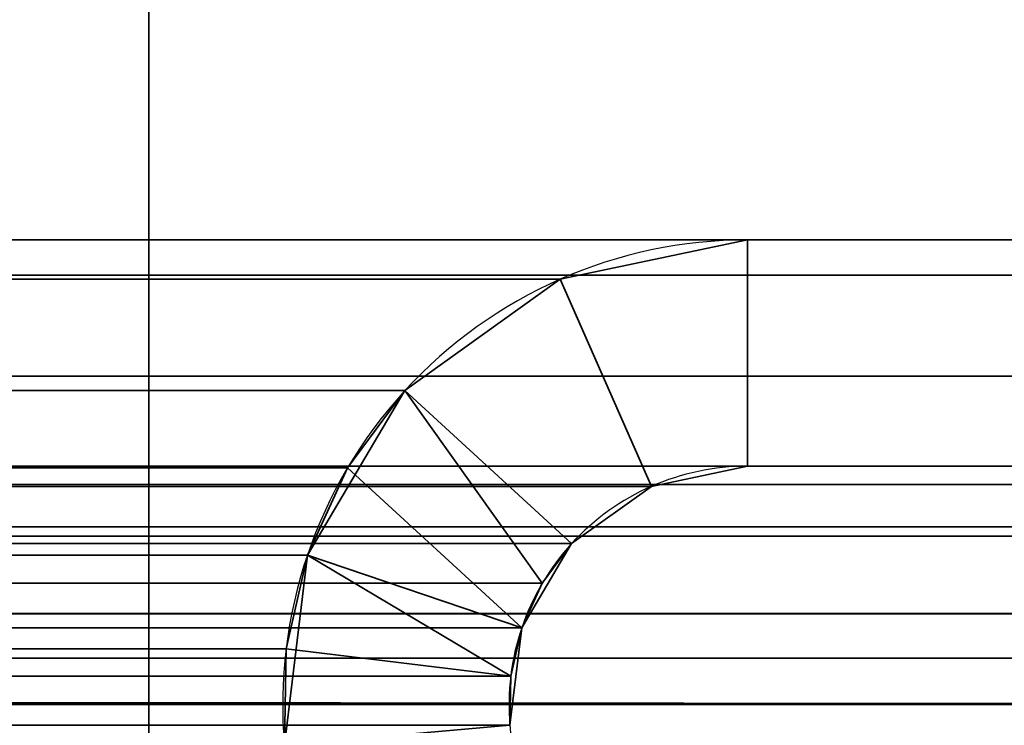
# Model space of a CAD drawing. Header units: millimetres. Extents: x -503 to 6703, y -110 to 193.
# Tile 522 of 656: x 1848.64 to 1855.17, y 14.28 to 18.96. Entities that reach past the tile are written whole.
import ezdxf

# ---------------------------------------------------------------- set-up
doc = ezdxf.new("R2010")
doc.units = ezdxf.units.MM
doc.layers.add('151', color=7, linetype='Continuous', true_color=0xffffff)

# ---------------------------------------------------------------- blocks, each defined once
blk = doc.blocks.new('UG_SURFACE_002')
at = {"layer": '151', "color": 252, "linetype": 'Continuous', "lineweight": 35}
for points in [[(2052.5, -14, 2212.25), (2052.5, 174.4, 2212.25), (947.5, 174.4, 2212.25), (947.5, -14, 2212.25)], [(1097.5, -14, 2062.2499), (1097.5, 174.4, 2062.2499), (1902.5, 174.4, 2062.2499), (1902.5, -14, 2062.2499)]]:
    blk.add_3dface(points, dxfattribs=at)
blk = doc.blocks.new('UG_SURFACE_168')
at = {"layer": '151', "color": 252, "linetype": 'Continuous', "lineweight": 35}
for points in [[(1150.5001, 7.25, 2006.7501), (1849.4999, 7.25, 2006.7501), (1849.4999, 46.92, 2006.7501), (1150.5001, 46.92, 2006.7501)], [(1849.4999, 46.92, 2006.7501), (1849.4999, 7.25, 2006.7501), (1848, 7.25, 2005.25), (1848, 46.92, 2005.25)], [(1861.42, 17.5, 2018.6701), (1138.58, 17.5, 2018.6701), (1137.4013, 17.2655, 2019.8486), (1862.5987, 17.2655, 2019.8486)], [(1138.58, 17.5, 2018.6701), (1861.42, 17.5, 2018.6701), (1853.4673, 17.5, 2010.7174), (1146.5327, 17.5, 2010.7174)], [(1852.2269, 17.2392, 2009.4769), (1147.7731, 17.2392, 2009.4769), (1146.5327, 17.5, 2010.7174), (1853.4673, 17.5, 2010.7174)], [(1853.4673, 16, 2010.7174), (1852.831, 15.8662, 2010.0811), (1852.2269, 17.2392, 2009.4769), (1853.4673, 17.5, 2010.7174)], [(1861.42, 16, 2018.6701), (1853.4673, 16, 2010.7174), (1853.4673, 17.5, 2010.7174), (1861.42, 17.5, 2018.6701)], [(1862.5987, 17.2655, 2019.8486), (1137.4013, 17.2655, 2019.8486), (1136.4021, 16.5979, 2020.8478), (1863.5979, 16.5979, 2020.8478)], [(1851.1965, 16.5008, 2008.4465), (1148.8035, 16.5008, 2008.4465), (1147.7731, 17.2392, 2009.4769), (1852.2269, 17.2392, 2009.4769)], [(1851.1965, 16.5008, 2008.4465), (1852.2269, 17.2392, 2009.4769), (1852.831, 15.8662, 2010.0811), (1852.3024, 15.4874, 2009.5525)], [(1863.5979, 16.5979, 2020.8478), (1136.4021, 16.5979, 2020.8478), (1135.7344, 15.5987, 2021.5156), (1864.2656, 15.5987, 2021.5156)], [(1149.183, 15.989, 2008.0669), (1148.8035, 16.5008, 2008.4465), (1851.1965, 16.5008, 2008.4465)], [(1149.183, 15.989, 2008.0669), (1851.1965, 16.5008, 2008.4465), (1850.817, 15.989, 2008.0669)], [(1852.1078, 15.2249, 2009.3577), (1851.9711, 14.9279, 2009.2211), (1850.817, 15.989, 2008.0669), (1851.1965, 16.5008, 2008.4465)], [(1851.1965, 16.5008, 2008.4465), (1852.3024, 15.4874, 2009.5525), (1852.1078, 15.2249, 2009.3577)], [(1862.0247, 15.8797, 2019.2747), (1137.9753, 15.8797, 2019.2747), (1138.58, 16, 2018.6701), (1861.42, 16, 2018.6701)], [(1138.58, 16, 2018.6701), (1146.5327, 16, 2010.7174), (1853.4673, 16, 2010.7174), (1861.42, 16, 2018.6701)], [(1853.4673, 16, 2010.7174), (1146.5327, 16, 2010.7174), (1147.169, 15.8662, 2010.0811), (1852.831, 15.8662, 2010.0811)], [(1850.817, 15.989, 2008.0669), (1149.4492, 15.41, 2007.8008), (1149.183, 15.989, 2008.0669)], [(1850.817, 15.989, 2008.0669), (1850.5508, 15.41, 2007.8008), (1149.4492, 15.41, 2007.8008)], [(1850.5508, 15.41, 2007.8008), (1850.817, 15.989, 2008.0669), (1851.9711, 14.9279, 2009.2211), (1851.8987, 14.6091, 2009.1486)], [(1862.5373, 15.5372, 2019.7873), (1137.4627, 15.5372, 2019.7873), (1137.9753, 15.8797, 2019.2747), (1862.0247, 15.8797, 2019.2747)], [(1852.831, 15.8662, 2010.0811), (1147.169, 15.8662, 2010.0811), (1147.6976, 15.4874, 2009.5525), (1852.3024, 15.4874, 2009.5525)], [(1864.4408, 15.0209, 2021.6908), (1864.2656, 15.5987, 2021.5156), (1135.7344, 15.5987, 2021.5156), (1135.5592, 15.0209, 2021.6908)], [(1862.8798, 15.0246, 2020.1297), (1137.1202, 15.0246, 2020.1297), (1137.4627, 15.5372, 2019.7873), (1862.5373, 15.5372, 2019.7873)], [(1852.1078, 15.2249, 2009.3577), (1147.6976, 15.4874, 2009.5525), (1147.8922, 15.2249, 2009.3577)], [(1852.1078, 15.2249, 2009.3577), (1852.3024, 15.4874, 2009.5525), (1147.6976, 15.4874, 2009.5525)], [(1149.5905, 14.7887, 2007.6594), (1149.4492, 15.41, 2007.8008), (1850.5508, 15.41, 2007.8008)], [(1149.5905, 14.7887, 2007.6594), (1850.5508, 15.41, 2007.8008), (1850.4095, 14.7887, 2007.6594)], [(1851.8987, 14.6091, 2009.1486), (1850.4095, 14.7887, 2007.6594), (1850.5508, 15.41, 2007.8008)], [(1147.8922, 15.2249, 2009.3577), (1851.9711, 14.9279, 2009.2211), (1852.1078, 15.2249, 2009.3577)], [(1147.8922, 15.2249, 2009.3577), (1148.0289, 14.9279, 2009.2211), (1851.9711, 14.9279, 2009.2211)], [(1135.5592, 15.0209, 2021.6908), (1135.5, 14.42, 2021.75), (1864.5, 14.42, 2021.75)], [(1135.5592, 15.0209, 2021.6908), (1864.5, 14.42, 2021.75), (1864.4408, 15.0209, 2021.6908)], [(1137.0304, 14.7282, 2020.2196), (1137.1202, 15.0246, 2020.1297), (1862.8798, 15.0246, 2020.1297), (1862.9696, 14.7282, 2020.2196)], [(1851.8987, 14.6091, 2009.1486), (1148.0289, 14.9279, 2009.2211), (1148.1013, 14.6091, 2009.1486)], [(1851.8987, 14.6091, 2009.1486), (1851.9711, 14.9279, 2009.2211), (1148.0289, 14.9279, 2009.2211)], [(1850.4095, 14.7887, 2007.6594), (1149.601, 14.1516, 2007.6489), (1149.5905, 14.7887, 2007.6594)], [(1850.4095, 14.7887, 2007.6594), (1850.399, 14.1516, 2007.6489), (1149.601, 14.1516, 2007.6489)], [(1850.399, 14.1516, 2007.6489), (1850.4095, 14.7887, 2007.6594), (1851.8987, 14.6091, 2009.1486), (1851.8933, 14.2823, 2009.1434)], [(1863, 14.42, 2020.2501), (1137, 14.42, 2020.2501), (1137.0304, 14.7282, 2020.2196)], [(1862.9696, 14.7282, 2020.2196), (1863, 14.42, 2020.2501), (1137.0304, 14.7282, 2020.2196)], [(1148.1013, 14.6091, 2009.1486), (1851.8933, 14.2823, 2009.1434), (1851.8987, 14.6091, 2009.1486)], [(1148.1013, 14.6091, 2009.1486), (1148.1067, 14.2823, 2009.1434), (1851.8933, 14.2823, 2009.1434)], [(1135.5, -25.92, 2021.75), (1864.5, -25.92, 2021.75), (1864.5, 14.42, 2021.75), (1135.5, 14.42, 2021.75)], [(1137, -25.92, 2020.2501), (1137, 14.42, 2020.2501), (1863, 14.42, 2020.2501), (1863, -25.92, 2020.2501)]]:
    blk.add_3dface(points, dxfattribs=at)
blk = doc.blocks.new('UG_SURFACE_169')
at = {"layer": '151', "color": 252, "linetype": 'Continuous', "lineweight": 35}
for points in [[(1849.4999, 46.92, -7.75), (1849.4999, 7.25, -7.75), (1848, 7.25, -7.75), (1848, 46.92, -7.75)], [(1848, 46.92, 2005.25), (1848, 7.25, 2005.25), (1849.4999, 7.25, 2006.7501), (1849.4999, 46.92, 2006.7501)], [(1849.4999, 7.25, 2006.7501), (1849.4999, 7.25, -7.75), (1849.4999, 46.92, -7.75), (1849.4999, 46.92, 2006.7501)], [(1853.4673, 17.5, 2010.7174), (1853.4673, 17.5, -7.75), (1852.2269, 17.2392, -7.75), (1852.2269, 17.2392, 2009.4769)], [(1853.4673, 16, -7.75), (1852.831, 15.8662, -7.75), (1852.2269, 17.2392, -7.75), (1853.4673, 17.5, -7.75)], [(1853.4673, 17.5, 2010.7174), (1852.2269, 17.2392, 2009.4769), (1852.831, 15.8662, 2010.0811), (1853.4673, 16, 2010.7174)], [(1861.42, 17.5, 2018.6701), (1861.42, 17.5, -7.75), (1853.4673, 17.5, -7.75), (1853.4673, 17.5, 2010.7174)], [(1861.42, 16, -7.75), (1853.4673, 16, -7.75), (1853.4673, 17.5, -7.75), (1861.42, 17.5, -7.75)], [(1861.42, 17.5, 2018.6701), (1853.4673, 17.5, 2010.7174), (1853.4673, 16, 2010.7174), (1861.42, 16, 2018.6701)], [(1852.2269, 17.2392, 2009.4769), (1852.2269, 17.2392, -7.75), (1851.1965, 16.5008, -7.75), (1851.1965, 16.5008, 2008.4465)], [(1851.1965, 16.5008, -7.75), (1852.2269, 17.2392, -7.75), (1852.831, 15.8662, -7.75), (1852.3024, 15.4874, -7.75)], [(1852.3024, 15.4874, 2009.5525), (1852.831, 15.8662, 2010.0811), (1852.2269, 17.2392, 2009.4769), (1851.1965, 16.5008, 2008.4465)], [(1851.1965, 16.5008, -7.75), (1850.5508, 15.41, -7.75), (1850.5508, 15.41, 2007.8008)], [(1850.5508, 15.41, 2007.8008), (1850.817, 15.989, 2008.0669), (1851.1965, 16.5008, -7.75)], [(1850.5508, 15.41, -7.75), (1851.1965, 16.5008, -7.75), (1852.3024, 15.4874, -7.75), (1851.9711, 14.9279, -7.75)], [(1850.817, 15.989, 2008.0669), (1851.1965, 16.5008, 2008.4465), (1851.1965, 16.5008, -7.75)], [(1851.1965, 16.5008, 2008.4465), (1850.817, 15.989, 2008.0669), (1851.9711, 14.9279, 2009.2211), (1852.1078, 15.2249, 2009.3577)], [(1852.1078, 15.2249, 2009.3577), (1852.3024, 15.4874, 2009.5525), (1851.1965, 16.5008, 2008.4465)], [(1851.8987, 14.6091, 2009.1486), (1851.9711, 14.9279, 2009.2211), (1850.817, 15.989, 2008.0669), (1850.5508, 15.41, 2007.8008)], [(1852.831, 15.8662, 2010.0811), (1852.831, 15.8662, -7.75), (1853.4673, 16, -7.75), (1853.4673, 16, 2010.7174)], [(1861.42, 16, 2018.6701), (1853.4673, 16, 2010.7174), (1853.4673, 16, -7.75), (1861.42, 16, -7.75)], [(1852.3024, 15.4874, 2009.5525), (1852.3024, 15.4874, -7.75), (1852.831, 15.8662, -7.75), (1852.831, 15.8662, 2010.0811)], [(1852.1078, 15.2249, 2009.3577), (1851.9711, 14.9279, -7.75), (1852.3024, 15.4874, -7.75)], [(1852.3024, 15.4874, -7.75), (1852.3024, 15.4874, 2009.5525), (1852.1078, 15.2249, 2009.3577)], [(1850.5508, 15.41, -7.75), (1850.399, 14.1516, -7.75), (1850.399, 14.1516, 2007.6489)], [(1850.399, 14.1516, 2007.6489), (1850.4095, 14.7887, 2007.6594), (1850.5508, 15.41, -7.75)], [(1850.399, 14.1516, -7.75), (1850.5508, 15.41, -7.75), (1851.9711, 14.9279, -7.75), (1851.8933, 14.2823, -7.75)], [(1850.4095, 14.7887, 2007.6594), (1850.5508, 15.41, 2007.8008), (1850.5508, 15.41, -7.75)], [(1850.5508, 15.41, 2007.8008), (1850.4095, 14.7887, 2007.6594), (1851.8987, 14.6091, 2009.1486)], [(1852.1078, 15.2249, 2009.3577), (1851.9711, 14.9279, 2009.2211), (1851.9711, 14.9279, -7.75)], [(1851.8987, 14.6091, 2009.1486), (1851.8933, 14.2823, -7.75), (1851.9711, 14.9279, -7.75)], [(1851.9711, 14.9279, -7.75), (1851.9711, 14.9279, 2009.2211), (1851.8987, 14.6091, 2009.1486)], [(1851.8933, 14.2823, 2009.1434), (1851.8987, 14.6091, 2009.1486), (1850.4095, 14.7887, 2007.6594), (1850.399, 14.1516, 2007.6489)], [(1851.8987, 14.6091, 2009.1486), (1851.8933, 14.2823, 2009.1434), (1851.8933, 14.2823, -7.75)]]:
    blk.add_3dface(points, dxfattribs=at)

msp = doc.modelspace()

# ---------------------------------------------------------------- linework, layer by layer
at = {"layer": '151', "color": 252, "linetype": 'Continuous', "lineweight": -3, "true_color": 0x939598}
for p, q in [((1849.5, 7.25, -7.75), (1849.5, 46.92, -7.75)), ((1849.5, 7.25, 2006.75), (1849.5, 46.92, 2006.75)), ((1849.5, 7.25, 2006.75), (1849.5, 46.92, 2006.75)), ((1861.42, 17.5, 2018.67), (1138.58, 17.5, 2018.67)), ((1853.4673, 17.5, 2010.7173), (1146.5327, 17.5, 2010.7173)), ((1861.42, 17.5, 2018.67), (1853.4673, 17.5, 2010.7173)), ((1861.42, 17.5, -7.75), (1853.4673, 17.5, -7.75)), ((1861.42, 17.5, 2018.67), (1853.4673, 17.5, 2010.7173)), ((1853.4673, 17.5, -7.75), (1853.4673, 17.5, 2010.7173)), ((1861.42, 16, 2018.67), (1138.58, 16, 2018.67)), ((1853.4673, 16, 2010.7173), (1146.5327, 16, 2010.7173)), ((1861.42, 16, 2018.67), (1853.4673, 16, 2010.7173)), ((1853.4673, 16, -7.75), (1853.4673, 16, 2010.7173)), ((1861.42, 16, -7.75), (1853.4673, 16, -7.75)), ((1861.42, 16, 2018.67), (1853.4673, 16, 2010.7173)), ((1864.5, 14.42, 2021.75), (1135.5, 14.42, 2021.75)), ((1863, 14.42, 2020.25), (1137, 14.42, 2020.25)), ((1851.8933, 14.2823, 2009.1433), (1852.4914, 7.4461, 2009.7414))]:
    msp.add_line(p, q, dxfattribs=at)
for radius in [3.08, 1.58]:
    msp.add_arc((1853.4673, 14.42, -7.75), radius, 90, 185, dxfattribs=at)
at = {"layer": '151', "color": 252, "linetype": 'Continuous', "lineweight": -3, "true_color": 0x939598, "extrusion": (-0.707107, -6.12323e-17, 0.707107)}
for major_axis, start_param, end_param in [((-3.08, 0, -3.08), 4.712389, 6.370452), ((3.08, 0, 3.08), 1.570796, 3.228859), ((1.58, 0, 1.58), 1.570796, 3.228859), ((-1.58, 0, -1.58), 4.712389, 6.370452)]:
    msp.add_ellipse((1853.4673, 14.42, 2010.7173), major_axis=major_axis, ratio=0.707107, start_param=start_param, end_param=end_param, dxfattribs=at)
at = {"layer": '151', "color": 252, "linetype": 'Continuous', "lineweight": -3, "true_color": 0x939598}
for points in [[(1861.652, 13.1555, -7.75), (1859.1854, 14.5654, -7.75), (1856.1674, 14.6068, -7.75), (1853.663, 13.2666, -7.75)], [(1853.663, 13.2666, 2010.913), (1856.1674, 14.6068, 2013.4174), (1859.1854, 14.5654, 2016.4354), (1861.652, 13.1555, 2018.902)]]:
    msp.add_open_spline(points, degree=3, dxfattribs=at)

# ---------------------------------------------------------------- block references
for name in ['UG_SURFACE_002', 'UG_SURFACE_168', 'UG_SURFACE_169']:
    msp.add_blockref(name, (0, 0), dxfattribs=at)

doc.saveas('drawing.dxf')
